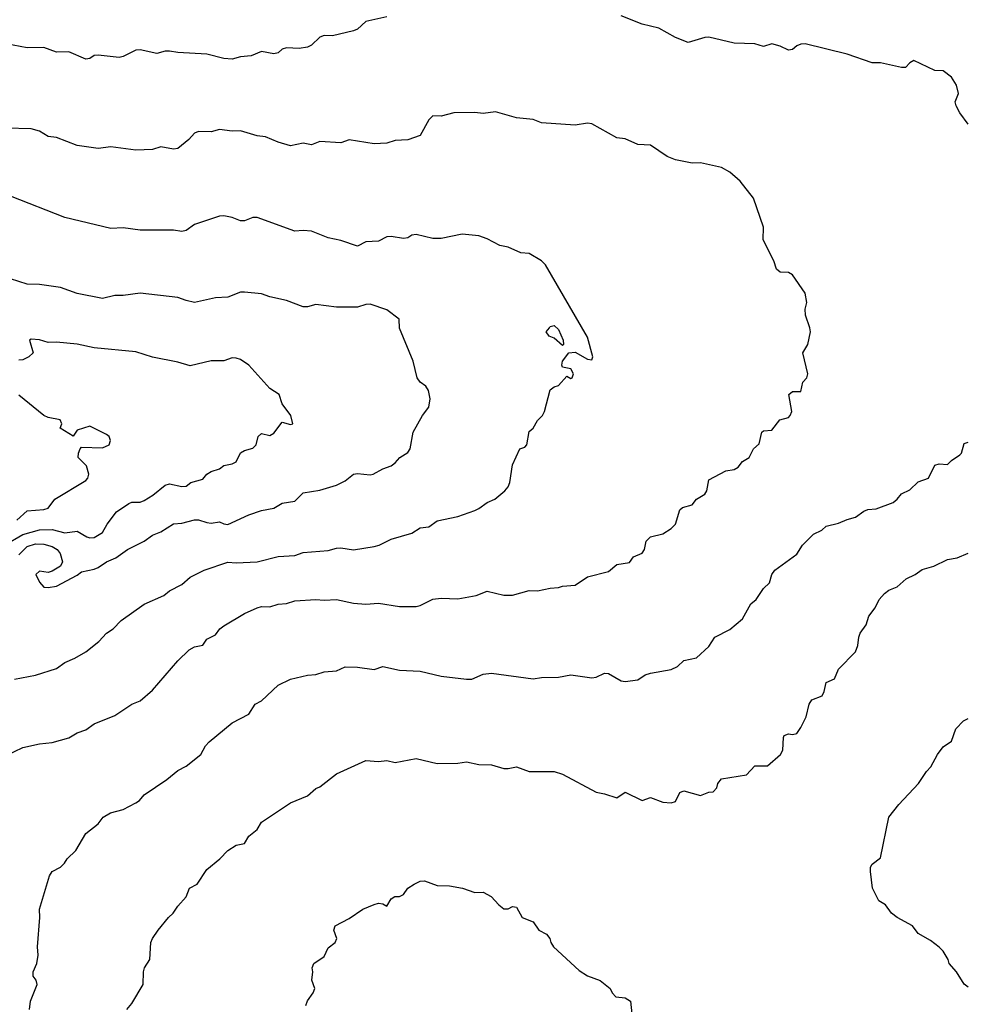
# Model space of a CAD drawing. Header units: metres. Extents: x -51132 to -49532, y -231222 to -229437.
# Tile 333 of 334: x -49645 to -49532, y -229672 to -229554. Entities that reach past the tile are written whole.
import ezdxf

# ---------------------------------------------------------------- set-up
doc = ezdxf.new("R2010")
doc.units = ezdxf.units.M
doc.layers.add('CONTOUR_INDEX', color=1, linetype='Continuous')
doc.layers.add('CONTOUR_INTER', color=3, linetype='Continuous')

msp = doc.modelspace()

# ---------------------------------------------------------------- linework, layer by layer
at = {"layer": 'CONTOUR_INDEX', "elevation": 80}
msp.add_lwpolyline([(-49646.58, -229642.41), (-49644.58, -229641.44), (-49642.58, -229641), (-49641.08, -229640.83), (-49639.08, -229640.3), (-49638.08, -229639.67), (-49637.08, -229639.33), (-49636.08, -229638.61), (-49633.58, -229637.61), (-49631.58, -229636.26), (-49630.58, -229635.87), (-49629.08, -229634.57), (-49626.08, -229631.09), (-49624.7, -229629.76), (-49624.08, -229629.41), (-49623.08, -229629.22), (-49622.58, -229628.49), (-49621.58, -229627.98), (-49621.05, -229627.26), (-49620.58, -229626.89), (-49618.08, -229625.41), (-49616.58, -229624.73), (-49616.08, -229624.6), (-49615.08, -229624.61), (-49614.08, -229624.29), (-49613.08, -229624.23), (-49612.08, -229623.89), (-49609.58, -229623.74), (-49608.58, -229623.83), (-49607.08, -229623.75), (-49605.08, -229624.2), (-49603.58, -229624.29), (-49602.08, -229624.2), (-49599.58, -229624.57), (-49597.58, -229624.57), (-49597.08, -229624.47), (-49595.58, -229623.73), (-49594.58, -229623.61), (-49592.58, -229623.68), (-49590.42, -229623.26), (-49589.08, -229622.76), (-49587.08, -229623.22), (-49586.08, -229623.22), (-49584.08, -229622.69), (-49583.08, -229622.7), (-49581.58, -229622.38), (-49580.58, -229622.33), (-49580.08, -229622.14), (-49578.58, -229622.04), (-49577.08, -229621.05), (-49574.58, -229620.4), (-49573.58, -229619.55), (-49572.08, -229619.32), (-49571.58, -229618.66), (-49570.58, -229618.2), (-49570.29, -229617.76), (-49570.1, -229616.76), (-49569.58, -229616.26), (-49568.08, -229615.9), (-49567.08, -229615.27), (-49566.58, -229614.76), (-49566.08, -229613.04), (-49565.74, -229612.76), (-49564.58, -229612.45), (-49564.08, -229611.74), (-49563.08, -229611.16), (-49562.84, -229610.76), (-49562.58, -229609.45), (-49560.58, -229608.38), (-49559.58, -229608.2), (-49559.08, -229607.94), (-49558.58, -229607.27), (-49557.77, -229606.76), (-49557.25, -229605.76), (-49556.58, -229605.13), (-49556.25, -229603.76), (-49556.08, -229603.6), (-49555.08, -229603.5), (-49554.12, -229602.26), (-49553.08, -229601.98), (-49552.86, -229601.76), (-49552.67, -229601.26), (-49553.05, -229599.26), (-49552.58, -229598.89), (-49551.58, -229598.89), (-49551.37, -229597.76), (-49550.89, -229597.26), (-49550.77, -229596.76), (-49551.35, -229594.26), (-49550.77, -229593.26), (-49550.46, -229591.76), (-49550.51, -229591.26), (-49551.05, -229589.76), (-49551.08, -229589.05), (-49550.89, -229588.26), (-49551.08, -229587.15), (-49552.58, -229584.94), (-49553.08, -229584.68), (-49554.08, -229584.64), (-49554.51, -229584.26), (-49554.82, -229583.26), (-49556.11, -229580.76), (-49556.08, -229579.26), (-49557.25, -229575.76), (-49558.84, -229573.76), (-49560.08, -229572.68), (-49561.08, -229572.12), (-49563.58, -229571.57), (-49564.58, -229571.59), (-49566.58, -229571.21), (-49567.58, -229570.79), (-49569.58, -229569.44), (-49571.08, -229569.37), (-49572.58, -229568.68), (-49573.58, -229568.56), (-49576.58, -229566.91), (-49577.08, -229566.8), (-49578.58, -229567.04), (-49582.58, -229566.78), (-49583.58, -229566.39), (-49585.58, -229566.16), (-49588.08, -229565.47), (-49589.58, -229565.65), (-49590.58, -229565.55), (-49593.08, -229565.6), (-49594.58, -229565.97), (-49595.58, -229565.95), (-49596.08, -229566.41), (-49597.08, -229568.27), (-49598.58, -229568.81), (-49600.08, -229568.88), (-49601.08, -229569.22), (-49602.58, -229569.29), (-49605.58, -229568.79), (-49606.58, -229569.18), (-49609.08, -229569.02), (-49610.08, -229569.39), (-49611.08, -229569.22), (-49612.58, -229569.54), (-49614.08, -229569.09), (-49615.58, -229568.43), (-49616.58, -229568.33), (-49618.58, -229567.75), (-49619.58, -229567.77), (-49621.08, -229567.59), (-49622.08, -229567.84), (-49623.58, -229567.8), (-49624.08, -229568.01), (-49624.76, -229568.76), (-49626.08, -229569.83), (-49626.58, -229569.92), (-49628.08, -229569.65), (-49629.08, -229569.96), (-49631.08, -229570.06), (-49634.08, -229569.63), (-49635.58, -229569.84), (-49638.08, -229569.49), (-49640.58, -229568.51), (-49641.58, -229568.41), (-49642.58, -229567.79), (-49643.58, -229567.51), (-49646.58, -229567.43)], dxfattribs=at)
at = {"layer": 'CONTOUR_INTER'}
for points, elevation in [([(-49601.08, -229554.1), (-49603.58, -229554.68), (-49604.58, -229555.58), (-49605.05, -229555.76), (-49607.58, -229556.39), (-49608.58, -229556.32), (-49609.08, -229556.54), (-49610.08, -229557.5), (-49610.58, -229557.73), (-49611.58, -229557.89), (-49613.08, -229557.83), (-49613.58, -229557.97), (-49614.08, -229558.4), (-49614.58, -229558.51), (-49616.08, -229558.24), (-49617.3, -229558.76), (-49618.58, -229558.88), (-49619.58, -229559.18), (-49620.58, -229559.07), (-49622.58, -229558.55), (-49626.08, -229558.35), (-49627.08, -229558.19), (-49627.58, -229558.19), (-49628.58, -229558.48), (-49630.58, -229558.06), (-49631.08, -229558.07), (-49632.58, -229558.86), (-49633.08, -229558.96), (-49635.58, -229558.7), (-49636.08, -229558.74), (-49636.58, -229559.07), (-49637.08, -229559.18), (-49639.08, -229558.29), (-49640.58, -229558.32), (-49642.08, -229557.76), (-49644.08, -229557.83), (-49646.58, -229557.34)], 81), ([(-49531.58, -229566.93), (-49532.58, -229565.59), (-49533.02, -229564.76), (-49533.15, -229564.26), (-49532.74, -229563.26), (-49532.98, -229562.26), (-49533.58, -229561.32), (-49534.58, -229560.58), (-49535.58, -229560.51), (-49538.08, -229559.32), (-49538.58, -229559.59), (-49539.08, -229560.17), (-49539.58, -229560.16), (-49542.08, -229559.61), (-49543.08, -229559.61), (-49546.08, -229558.56), (-49551.08, -229557.35), (-49551.58, -229557.36), (-49552.08, -229557.58), (-49552.58, -229558.01), (-49553.08, -229558.09), (-49554.08, -229557.61), (-49555.08, -229557.33), (-49556.08, -229557.67), (-49557.08, -229557.32), (-49559.58, -229557.26), (-49562.58, -229556.52), (-49563.08, -229556.56), (-49565.08, -229557.16), (-49566.58, -229556.58), (-49568.58, -229555.46), (-49570.58, -229555), (-49573.08, -229553.97)], 81), ([(-49645.58, -229633.26), (-49643.08, -229632.81), (-49640.58, -229632.01), (-49639.58, -229631.28), (-49638.36, -229630.76), (-49637.08, -229630), (-49635.5, -229628.76), (-49634.6, -229627.76), (-49633.81, -229627.26), (-49632.82, -229626.26), (-49630.08, -229624.32), (-49627.73, -229623.26), (-49627.08, -229622.71), (-49625.58, -229621.94), (-49624.58, -229621.1), (-49622.91, -229620.26), (-49620.08, -229619.28), (-49619.08, -229619.38), (-49616.58, -229619.23), (-49614.08, -229618.61), (-49612.08, -229618.48), (-49611.08, -229618.14), (-49608.08, -229617.89), (-49607.08, -229617.62), (-49606.58, -229617.57), (-49605.08, -229617.8), (-49602.58, -229617.43), (-49601.98, -229617.26), (-49600.58, -229616.55), (-49598.08, -229615.84), (-49597.08, -229615.2), (-49596.08, -229615.05), (-49595.08, -229614.33), (-49592.58, -229613.82), (-49590.58, -229613.12), (-49590.08, -229612.89), (-49589.08, -229612.15), (-49588.16, -229611.76), (-49586.96, -229610.76), (-49586.58, -229610.28), (-49586.4, -229609.76), (-49586.08, -229607.66), (-49585.18, -229605.76), (-49584.58, -229605.55), (-49584.36, -229605.26), (-49584.08, -229603.66), (-49583.58, -229603.28), (-49583.08, -229602.36), (-49582.49, -229601.76), (-49582.24, -229601.26), (-49581.58, -229598.7), (-49581.08, -229598.34), (-49580.58, -229598.17), (-49579.58, -229597.07), (-49579.08, -229597.34), (-49578.94, -229597.26), (-49578.76, -229596.76), (-49579.08, -229596.17), (-49580.08, -229595.98), (-49580.16, -229595.76), (-49580.07, -229595.26), (-49579.32, -229594.26), (-49578.58, -229594.2), (-49577.08, -229595.02), (-49576.58, -229595.11), (-49576.47, -229594.76), (-49577.08, -229592.4), (-49582.1, -229583.76), (-49582.59, -229583.26), (-49584.08, -229582.41), (-49585.08, -229582.32), (-49586.58, -229581.62), (-49587.58, -229581.43), (-49589.08, -229580.64), (-49590.08, -229580.29), (-49592.08, -229580.09), (-49594.58, -229580.62), (-49595.58, -229580.59), (-49597.58, -229580.12), (-49598.08, -229580.19), (-49598.58, -229580.52), (-49599.08, -229580.6), (-49600.58, -229580.36), (-49601.08, -229580.42), (-49602.08, -229580.93), (-49603.58, -229581), (-49604.58, -229581.5), (-49606.58, -229580.82), (-49608.08, -229580.53), (-49610.08, -229579.72), (-49611.08, -229579.63), (-49612.08, -229579.74), (-49616.58, -229578.1), (-49617.08, -229578.11), (-49618.08, -229578.5), (-49618.58, -229578.48), (-49619.58, -229578.1), (-49620.58, -229577.9), (-49621.08, -229577.94), (-49624.08, -229578.91), (-49625.08, -229579.63), (-49625.58, -229579.75), (-49626.58, -229579.61), (-49630.58, -229579.59), (-49632.58, -229579.31), (-49634.08, -229579.41), (-49639.58, -229578.1), (-49646.08, -229575.56)], 79), ([(-49645.08, -229618.4), (-49644.08, -229617.41), (-49643.08, -229617.08), (-49642.08, -229617.14), (-49641.08, -229617.42), (-49640.48, -229617.76), (-49640.12, -229618.26), (-49639.84, -229619.26), (-49640.1, -229619.76), (-49641.08, -229620.38), (-49641.58, -229620.52), (-49642.58, -229620.38), (-49643.03, -229620.76), (-49642.58, -229621.66), (-49642.08, -229622.26), (-49641.58, -229622.32), (-49640.58, -229622.16), (-49638.08, -229620.85), (-49637.58, -229620.45), (-49636.08, -229620.13), (-49635.58, -229619.91), (-49634.58, -229619.26), (-49633.48, -229618.76), (-49632.08, -229617.76), (-49630.08, -229616.79), (-49629.08, -229616.07), (-49628.08, -229615.68), (-49626.58, -229614.7), (-49625.58, -229614.63), (-49624.08, -229614.21), (-49623.58, -229614.21), (-49622.58, -229614.54), (-49622.08, -229614.61), (-49621.08, -229614.46), (-49620.58, -229614.7), (-49620.08, -229614.77), (-49617.58, -229613.65), (-49616.08, -229613.12), (-49614.58, -229612.85), (-49613.58, -229612.23), (-49612.08, -229611.99), (-49611.08, -229611.02), (-49609.08, -229610.69), (-49607.08, -229610.08), (-49606.08, -229609.57), (-49605.08, -229608.78), (-49604.58, -229608.69), (-49603.08, -229608.84), (-49602.7, -229608.76), (-49601.58, -229608.15), (-49600.58, -229607.78), (-49600.08, -229607.42), (-49599.52, -229606.76), (-49598.58, -229606.16), (-49598.31, -229605.76), (-49597.92, -229603.76), (-49596.83, -229601.76), (-49596.07, -229600.76), (-49595.91, -229599.76), (-49596.12, -229598.76), (-49596.42, -229598.26), (-49597.08, -229597.76), (-49597.46, -229597.26), (-49597.93, -229595.26), (-49599.58, -229591.31), (-49599.6, -229590.26), (-49601.08, -229589.14), (-49603.08, -229588.46), (-49603.58, -229588.47), (-49604.58, -229588.82), (-49607.08, -229588.82), (-49609.58, -229588.49), (-49610.58, -229588.76), (-49611.08, -229588.75), (-49613.08, -229588.01), (-49615.08, -229587.57), (-49616.08, -229587.23), (-49618.08, -229587), (-49618.58, -229587), (-49620.08, -229587.62), (-49621.58, -229587.71), (-49624.08, -229588.24), (-49625.08, -229588.03), (-49626.08, -229587.66), (-49630.58, -229587.12), (-49632.58, -229587.41), (-49633.58, -229587.42), (-49635.08, -229587.76), (-49638.08, -229587.17), (-49640.08, -229586.46), (-49642.58, -229586.11), (-49644.08, -229586.05), (-49647.08, -229585.12)], 78), ([(-49581.64, -229591.26), (-49581.58, -229591.1), (-49581.08, -229591), (-49580.58, -229591.48), (-49580.01, -229592.76), (-49579.96, -229593.26), (-49580.08, -229593.41), (-49581.08, -229592.52), (-49581.66, -229592.26), (-49582.02, -229591.76), (-49581.64, -229591.26)], 79), ([(-49646.77, -229617.26), (-49644.58, -229615.99), (-49642.58, -229615.41), (-49641.08, -229615.39), (-49639.58, -229615.78), (-49638.08, -229615.57), (-49636.96, -229616.26), (-49636.58, -229616.38), (-49636.08, -229616.33), (-49635.06, -229615.76), (-49634.53, -229614.76), (-49633.4, -229613.26), (-49631.93, -229612.26), (-49631.58, -229612.1), (-49630.58, -229612.1), (-49630.08, -229611.92), (-49629.04, -229611.26), (-49627.58, -229610.07), (-49627.08, -229609.92), (-49625.58, -229610.23), (-49625.08, -229610.21), (-49624.5, -229609.76), (-49623.08, -229609.37), (-49622.58, -229608.76), (-49622.08, -229608.47), (-49621.08, -229608.13), (-49620.58, -229607.75), (-49619.58, -229607.55), (-49619.08, -229607.3), (-49618.58, -229606.23), (-49618.08, -229605.93), (-49617.08, -229605.66), (-49616.7, -229605.26), (-49616.48, -229604.26), (-49616.08, -229603.92), (-49615.08, -229604.16), (-49614.58, -229603.86), (-49613.58, -229602.54), (-49612.58, -229602.85), (-49612.32, -229602.76), (-49612.56, -229601.76), (-49613.58, -229600.36), (-49613.95, -229599.26), (-49615.08, -229598.51), (-49617.58, -229595.73), (-49618.58, -229595.07), (-49619.08, -229594.9), (-49619.58, -229594.87), (-49620.58, -229595.23), (-49622.08, -229595.21), (-49624.58, -229595.84), (-49626.08, -229595.39), (-49629.08, -229594.79), (-49631.08, -229594.13), (-49636.08, -229593.68), (-49638.08, -229593.23), (-49640.58, -229592.99), (-49641.58, -229593.02), (-49642.58, -229592.72), (-49643.58, -229592.63), (-49643.8, -229592.76), (-49643.34, -229594.26), (-49643.88, -229594.76), (-49644.58, -229595.1), (-49645.08, -229595.16)], 77), ([(-49645.29, -229614.26), (-49644.08, -229613.16), (-49642.08, -229613.01), (-49641.58, -229612.83), (-49640.78, -229611.76), (-49637.08, -229609.52), (-49636.84, -229609.26), (-49636.69, -229608.76), (-49637, -229607.76), (-49637.97, -229606.76), (-49637.95, -229606.26), (-49637.73, -229605.76), (-49637.58, -229605.55), (-49635.08, -229605.63), (-49634.27, -229605.26), (-49634.11, -229604.76), (-49634.28, -229604.26), (-49634.58, -229604.04), (-49636.58, -229603.02), (-49638.08, -229603.51), (-49638.58, -229604.23), (-49640.11, -229603.26), (-49639.93, -229602.76), (-49640.13, -229602.26), (-49641.58, -229602), (-49642.1, -229601.76), (-49645.08, -229599.34)], 76), ([(-49643.8, -229672.76), (-49643.68, -229671.76), (-49642.87, -229669.76), (-49643, -229669.26), (-49643.36, -229668.76), (-49643.34, -229668.26), (-49642.93, -229667.26), (-49642.74, -229666.26), (-49642.82, -229665.26), (-49642.54, -229661.76), (-49642.6, -229660.76), (-49641.41, -229656.76), (-49641.08, -229656.28), (-49640.08, -229655.75), (-49639.6, -229655.26), (-49639.29, -229654.76), (-49638.27, -229653.76), (-49637.08, -229651.71), (-49635.58, -229650.56), (-49634.99, -229649.76), (-49634.12, -229649.26), (-49632.58, -229648.86), (-49631.08, -229648.04), (-49630.65, -229647.76), (-49630.08, -229647.1), (-49627.39, -229645.26), (-49626.08, -229644.19), (-49625.08, -229643.68), (-49623.3, -229642.26), (-49622.76, -229641.26), (-49622.31, -229640.76), (-49619.58, -229638.48), (-49617.58, -229637.46), (-49616.82, -229636.26), (-49616.08, -229635.88), (-49614.08, -229633.97), (-49612.58, -229633.28), (-49610.58, -229632.78), (-49609.58, -229632.72), (-49608.58, -229632.39), (-49607.09, -229632.26), (-49606.08, -229631.81), (-49604.58, -229631.83), (-49602.58, -229632.12), (-49601.58, -229631.77), (-49599.58, -229632.21), (-49597.08, -229632.33), (-49594.58, -229632.9), (-49591.58, -229633.29), (-49590.93, -229633.26), (-49589.58, -229632.67), (-49588.58, -229632.54), (-49583.58, -229633.23), (-49582.58, -229633.07), (-49580.58, -229633.04), (-49579.08, -229632.76), (-49576.58, -229633.11), (-49576.08, -229633.04), (-49575.08, -229632.56), (-49574.58, -229632.61), (-49573.08, -229633.49), (-49572.58, -229633.57), (-49571.08, -229633.34), (-49570.2, -229632.76), (-49569.58, -229632.55), (-49567.08, -229632.12), (-49566.33, -229631.76), (-49565.58, -229631.04), (-49564.08, -229630.71), (-49562.58, -229629.38), (-49561.87, -229628.26), (-49560.08, -229627.33), (-49558.58, -229626.06), (-49557.58, -229624.27), (-49556.94, -229623.76), (-49556.08, -229622.43), (-49555.36, -229621.76), (-49555.06, -229620.76), (-49554.72, -229620.26), (-49552.08, -229618.34), (-49551.38, -229617.26), (-49550.08, -229615.95), (-49549.08, -229615.46), (-49548.58, -229614.98), (-49547.08, -229614.61), (-49546.08, -229614.18), (-49545.08, -229613.92), (-49544.08, -229613.18), (-49543.58, -229612.99), (-49542.58, -229612.93), (-49540.58, -229612.16), (-49540.09, -229611.76), (-49539.58, -229611.12), (-49538.58, -229610.64), (-49537.58, -229609.69), (-49536.35, -229609.26), (-49535.58, -229607.69), (-49535.08, -229607.55), (-49534.08, -229607.61), (-49533.58, -229607.12), (-49532.58, -229606.47), (-49532.41, -229606.26), (-49532.08, -229605.11), (-49531.58, -229604.94)], 81), ([(-49632.15, -229672.76), (-49631.58, -229672.04), (-49630.21, -229669.76), (-49630.18, -229668.26), (-49630.05, -229667.76), (-49629.42, -229666.76), (-49629.29, -229664.76), (-49629.1, -229664.26), (-49628.41, -229663.26), (-49627.18, -229661.76), (-49626.63, -229661.26), (-49626.08, -229660.4), (-49625.08, -229659.27), (-49624.65, -229658.26), (-49623.75, -229657.76), (-49622.58, -229656.02), (-49621.04, -229654.76), (-49620.08, -229653.77), (-49619.08, -229653.11), (-49618.08, -229652.9), (-49617.58, -229652.03), (-49616.58, -229651.26), (-49616.08, -229650.36), (-49612.58, -229648.05), (-49610.58, -229647.2), (-49609.58, -229646.33), (-49609.08, -229646.13), (-49607.08, -229644.57), (-49603.58, -229643), (-49602.08, -229643.11), (-49601.08, -229643), (-49600.08, -229643.24), (-49597.58, -229642.76), (-49595.08, -229643.37), (-49592.58, -229643.32), (-49591.58, -229643.14), (-49590.08, -229643.48), (-49588.58, -229643.51), (-49587.08, -229643.94), (-49586.58, -229643.97), (-49585.58, -229643.76), (-49584.08, -229644.32), (-49581.08, -229644.29), (-49580.08, -229644.64), (-49576.08, -229646.78), (-49575.08, -229646.97), (-49573.58, -229647.47), (-49572.58, -229646.79), (-49570.58, -229647.76), (-49569.58, -229647.41), (-49568.08, -229647.96), (-49567.08, -229648.04), (-49566.58, -229647.88), (-49566.08, -229646.82), (-49565.58, -229646.61), (-49563.58, -229647.16), (-49562.58, -229646.79), (-49562.08, -229646.74), (-49561.63, -229646.26), (-49561.5, -229645.76), (-49561.08, -229645.2), (-49558.08, -229644.69), (-49557.08, -229643.62), (-49555.58, -229643.65), (-49554.03, -229642.26), (-49553.73, -229641.76), (-49553.69, -229640.26), (-49553.58, -229639.99), (-49553.08, -229639.8), (-49552.58, -229639.89), (-49552.08, -229639.76), (-49551.58, -229639.03), (-49550.98, -229637.76), (-49550.61, -229636.26), (-49550.29, -229635.76), (-49549.04, -229635.26), (-49548.79, -229634.76), (-49548.58, -229633.68), (-49547.58, -229633.22), (-49547.08, -229632.06), (-49545.08, -229629.99), (-49544.8, -229629.26), (-49544.68, -229628.26), (-49544.5, -229627.76), (-49543.77, -229626.76), (-49543.46, -229625.76), (-49542.7, -229624.76), (-49542.22, -229623.76), (-49541.58, -229623.03), (-49541.08, -229622.62), (-49540.08, -229622.25), (-49539, -229621.26), (-49537.92, -229620.76), (-49537.08, -229620.15), (-49535.71, -229619.76), (-49534.08, -229618.97), (-49532.93, -229618.76), (-49531.58, -229618.2)], 82), ([(-49531.58, -229670.07), (-49532.08, -229669.71), (-49533, -229668.26), (-49533.85, -229667.26), (-49534, -229666.76), (-49534.58, -229665.8), (-49535.08, -229665.31), (-49536.08, -229664.49), (-49537.58, -229663.66), (-49538.25, -229662.76), (-49540.08, -229661.77), (-49540.75, -229661.26), (-49541.49, -229660.26), (-49542.26, -229659.76), (-49543.03, -229658.26), (-49543.29, -229656.26), (-49543.26, -229655.76), (-49543.08, -229655.37), (-49542.08, -229654.64), (-49541.08, -229649.76), (-49539.9, -229648.26), (-49537.52, -229645.76), (-49536.58, -229644.3), (-49536.06, -229643.76), (-49535.26, -229642.26), (-49534.58, -229641.37), (-49533.58, -229640.67), (-49533.08, -229639.21), (-49532.17, -229638.26), (-49531.58, -229637.98)], 83), ([(-49610.76, -229672.26), (-49610.58, -229671.73), (-49609.87, -229670.76), (-49609.68, -229670.26), (-49610.03, -229669.26), (-49609.93, -229668.26), (-49610.02, -229667.76), (-49609.81, -229667.26), (-49608.58, -229666.42), (-49608.08, -229665.38), (-49607.24, -229664.76), (-49607.07, -229664.26), (-49607.41, -229663.26), (-49607.24, -229662.76), (-49605.58, -229661.88), (-49603.97, -229660.76), (-49602.58, -229660.19), (-49602.08, -229660.06), (-49601.58, -229660.11), (-49601.08, -229660.41), (-49600.58, -229659.53), (-49600.14, -229659.26), (-49599.58, -229659.26), (-49599.08, -229659.01), (-49598.57, -229658.26), (-49597.8, -229657.76)], 83), ([(-49597.8, -229657.76), (-49597.08, -229657.43), (-49596.58, -229657.37), (-49595.08, -229657.93), (-49593.58, -229657.96), (-49592.04, -229658.26), (-49590.58, -229658.77), (-49589.58, -229658.75), (-49588.62, -229659.26), (-49587.71, -229660.26), (-49587.08, -229660.74), (-49586.58, -229660.74), (-49586.08, -229660.45), (-49585.58, -229660.54), (-49584.89, -229661.76), (-49583.58, -229662.28), (-49582.91, -229663.26), (-49582.01, -229663.76), (-49581.61, -229664.26), (-49581.48, -229664.76), (-49581.15, -229665.26), (-49578.08, -229668.1), (-49577.08, -229668.75), (-49575.58, -229669.27), (-49574.38, -229670.26), (-49574.16, -229670.76), (-49573.72, -229671.26), (-49572.58, -229671.38), (-49571.97, -229671.76), (-49571.81, -229673.26)], 83)]:
    msp.add_lwpolyline(points, dxfattribs=dict(at, elevation=elevation))

doc.saveas('drawing.dxf')
